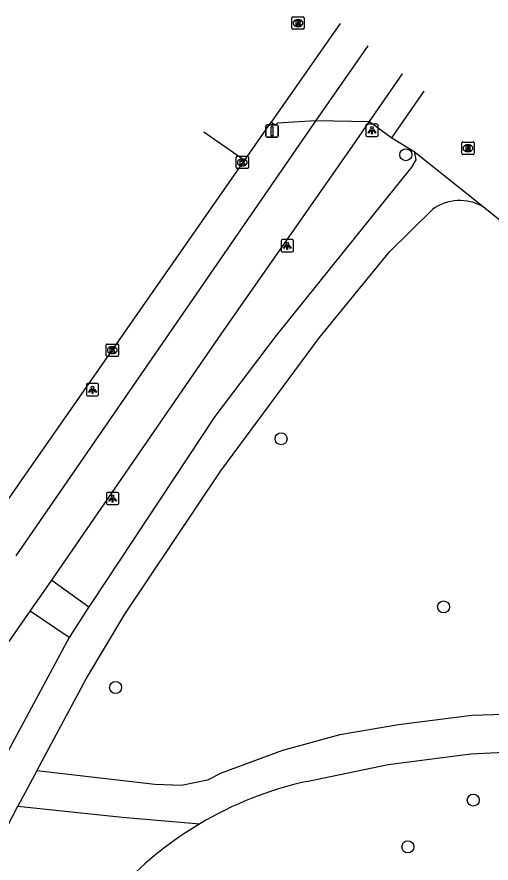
# Model space of a CAD drawing. Extents: x 159822 to 160765, y 380693 to 381634.
# Drawn here: x 160643.3 to 160681.9, y 381556 to 381624.8 of the extents above; entities that cross this region are included whole.
import ezdxf

# ---------------------------------------------------------------- set-up
doc = ezdxf.new("R2010")
doc.units = 0
for name, color, linetype in [('IMGEO_Boom', 7, 'Continuous'), ('IMGEO_Fietspad_gesloten', 7, 'Continuous'), ('IMGEO_Fietspad_open', 7, 'Continuous'), ('IMGEO_Kolk', 7, 'Continuous'), ('IMGEO_Lichtpunt', 7, 'Continuous'), ('IMGEO_Loofbos', 7, 'Continuous'), ('IMGEO_Rijbaan_lokaal_gesloten', 7, 'Continuous'), ('IMGEO_Rijbaan_lokaal_open', 7, 'Continuous'), ('IMGEO_Rioolput', 7, 'Continuous'), ('IMGEO_Verkeersbordpaal', 7, 'Continuous'), ('IMGEO_Voetpad_gesloten', 7, 'Continuous'), ('IMGEO_Voetpad_halfverhard', 7, 'Continuous'), ('IMGEO_Voetpad_open', 7, 'Continuous')]:
    doc.layers.add(name, color=color, linetype=linetype)

msp = doc.modelspace()

# ---------------------------------------------------------------- linework, layer by layer
at = {"layer": 'IMGEO_Boom'}
for centre in [(160674.932, 381613.564), (160664.78, 381590.46), (160678.005, 381576.789), (160651.316, 381570.233), (160680.417, 381561.074), (160675.099, 381557.273)]:
    msp.add_circle(centre, 0.489, dxfattribs=at)
at = {"layer": 'IMGEO_Fietspad_gesloten'}
for points in [[(160667.606, 381616.349), (160643.207, 381580.954)], [(160646.116, 381578.958), (160659.915, 381598.965), (160670.589, 381614.269), (160671.981, 381616.265)], [(160667.606, 381616.349), (160671.981, 381616.265)], [(160644.372, 381576.434), (160646.116, 381578.958)], [(160633.063, 381560.215), (160644.372, 381576.434)]]:
    msp.add_lwpolyline(points, dxfattribs=at)
at = {"layer": 'IMGEO_Fietspad_open'}
msp.add_lwpolyline([(160671.838, 381622.426), (160667.606, 381616.349)], dxfattribs=at)
at = {"layer": 'IMGEO_Kolk'}
for p, q in [((160661.12, 381612.51), (160661.12, 381613.362)), ((160661.195, 381613.436), (160662.047, 381613.436)), ((160661.608, 381613.216), (160661.633, 381613.216)), ((160662.121, 381613.362), (160662.121, 381612.51)), ((160662.047, 381612.436), (160661.195, 381612.436)), ((160661.631, 381612.656), (160661.606, 381612.656)), ((160650.543, 381597.239), (160650.543, 381598.091)), ((160650.618, 381598.165), (160651.47, 381598.165)), ((160651.031, 381597.945), (160651.056, 381597.945)), ((160651.544, 381598.091), (160651.544, 381597.239)), ((160651.47, 381597.165), (160650.618, 381597.165)), ((160651.054, 381597.385), (160651.029, 381597.385))]:
    msp.add_line(p, q, dxfattribs=at)
for points in [[(160661.12, 381612.51), (160661.12, 381613.362)], [(160661.195, 381613.436), (160662.047, 381613.436)], [(160661.441, 381613.136), (160661.564, 381613.136), (160661.564, 381612.985), (160661.694, 381613.136), (160661.858, 381613.136), (160661.712, 381612.985), (160661.865, 381612.736), (160661.713, 381612.736), (160661.628, 381612.9), (160661.564, 381612.833), (160661.564, 381612.736), (160661.441, 381612.736), (160661.441, 381613.136)], [(160662.121, 381613.362), (160662.121, 381612.51)], [(160662.047, 381612.436), (160661.195, 381612.436)], [(160650.543, 381597.239), (160650.543, 381598.091)], [(160650.618, 381598.165), (160651.47, 381598.165)], [(160650.864, 381597.865), (160650.987, 381597.865), (160650.987, 381597.714), (160651.117, 381597.865), (160651.281, 381597.865), (160651.135, 381597.714), (160651.288, 381597.465), (160651.136, 381597.465), (160651.051, 381597.629), (160650.987, 381597.562), (160650.987, 381597.465), (160650.864, 381597.465), (160650.864, 381597.865)], [(160651.544, 381598.091), (160651.544, 381597.239)], [(160651.47, 381597.165), (160650.618, 381597.165)]]:
    msp.add_lwpolyline(points, dxfattribs=at)
for centre, start, end in [((160661.197, 381613.36), 91.55205, 178.44795), ((160661.197, 381613.36), 91.55205, 178.44795), ((160662.045, 381613.36), 1.55205, 88.44795), ((160662.045, 381613.36), 1.55205, 88.44795), ((160661.197, 381612.512), 181.55205, 268.44795), ((160661.197, 381612.512), 181.55205, 268.44795), ((160662.045, 381612.512), 271.55205, 358.44795), ((160662.045, 381612.512), 271.55205, 358.44795), ((160650.62, 381598.089), 91.55205, 178.44795), ((160650.62, 381598.089), 91.55205, 178.44795), ((160651.468, 381598.089), 1.55205, 88.44795), ((160651.468, 381598.089), 1.55205, 88.44795), ((160650.62, 381597.241), 181.55205, 268.44795), ((160650.62, 381597.241), 181.55205, 268.44795), ((160651.468, 381597.241), 271.55205, 358.44795), ((160651.468, 381597.241), 271.55205, 358.44795)]:
    msp.add_arc(centre, 0.0765, start, end, dxfattribs=at)
for centre, major_axis, ratio, start_param, end_param in [((160661.607, 381612.936), (-0.387, 0.002), 0.722429, 4.712389, 7.853982), ((160661.632, 381612.936), (-0.39, 0.002), 0.717154, 1.570796, 4.712389), ((160651.03, 381597.665), (-0.387, 0.002), 0.722429, 4.712389, 7.853982), ((160651.055, 381597.665), (-0.39, 0.002), 0.717154, 1.570796, 4.712389)]:
    msp.add_ellipse(centre, major_axis=major_axis, ratio=ratio, start_param=start_param, end_param=end_param, dxfattribs=at)
at = {"layer": 'IMGEO_Lichtpunt'}
for p, q in [((160671.681, 381615.952), (160671.681, 381615.145)), ((160671.681, 381615.952), (160671.681, 381615.145)), ((160672.583, 381616.047), (160671.775, 381616.047)), ((160672.583, 381616.047), (160671.775, 381616.047)), ((160672.677, 381615.145), (160672.677, 381615.952)), ((160672.677, 381615.145), (160672.677, 381615.952)), ((160671.775, 381615.051), (160672.583, 381615.051)), ((160671.775, 381615.051), (160672.583, 381615.051)), ((160665.685, 381606.654), (160664.877, 381606.654)), ((160665.685, 381606.654), (160664.877, 381606.654)), ((160664.783, 381606.559), (160664.783, 381605.752)), ((160664.783, 381606.559), (160664.783, 381605.752)), ((160665.779, 381605.752), (160665.779, 381606.559)), ((160665.779, 381605.752), (160665.779, 381606.559)), ((160664.877, 381605.658), (160665.685, 381605.658)), ((160664.877, 381605.658), (160665.685, 381605.658)), ((160649.841, 381594.947), (160649.033, 381594.947)), ((160649.841, 381594.947), (160649.033, 381594.947)), ((160648.939, 381594.852), (160648.939, 381594.045)), ((160648.939, 381594.852), (160648.939, 381594.045)), ((160649.935, 381594.045), (160649.935, 381594.852)), ((160649.935, 381594.045), (160649.935, 381594.852)), ((160649.033, 381593.951), (160649.841, 381593.951)), ((160649.033, 381593.951), (160649.841, 381593.951)), ((160650.573, 381586.007), (160650.573, 381585.2)), ((160650.573, 381586.007), (160650.573, 381585.2)), ((160651.475, 381586.102), (160650.667, 381586.102)), ((160651.475, 381586.102), (160650.667, 381586.102)), ((160651.569, 381585.2), (160651.569, 381586.007)), ((160651.569, 381585.2), (160651.569, 381586.007)), ((160650.667, 381585.106), (160651.475, 381585.106)), ((160650.667, 381585.106), (160651.475, 381585.106))]:
    msp.add_line(p, q, dxfattribs=at)
for points in [[(160672.055, 381615.616), (160672.094, 381615.588), (160671.906, 381615.326), (160671.868, 381615.353), (160672.055, 381615.616)], [(160672.157, 381615.568), (160672.204, 381615.568), (160672.204, 381615.246), (160672.157, 381615.246), (160672.157, 381615.568)], [(160672.267, 381615.588), (160672.305, 381615.615), (160672.492, 381615.353), (160672.453, 381615.325), (160672.267, 381615.588)], [(160665.157, 381606.223), (160665.196, 381606.195), (160665.008, 381605.933), (160664.97, 381605.96), (160665.157, 381606.223)], [(160665.259, 381606.175), (160665.306, 381606.175), (160665.306, 381605.853), (160665.259, 381605.853), (160665.259, 381606.175)], [(160665.369, 381606.195), (160665.407, 381606.222), (160665.594, 381605.96), (160665.555, 381605.932), (160665.369, 381606.195)], [(160649.313, 381594.516), (160649.352, 381594.488), (160649.164, 381594.226), (160649.126, 381594.253), (160649.313, 381594.516)], [(160649.415, 381594.468), (160649.462, 381594.468), (160649.462, 381594.146), (160649.415, 381594.146), (160649.415, 381594.468)], [(160649.525, 381594.488), (160649.563, 381594.515), (160649.75, 381594.253), (160649.711, 381594.225), (160649.525, 381594.488)], [(160650.947, 381585.671), (160650.986, 381585.643), (160650.798, 381585.381), (160650.76, 381585.408), (160650.947, 381585.671)], [(160651.049, 381585.623), (160651.096, 381585.623), (160651.096, 381585.301), (160651.049, 381585.301), (160651.049, 381585.623)], [(160651.159, 381585.643), (160651.197, 381585.67), (160651.384, 381585.408), (160651.345, 381585.38), (160651.159, 381585.643)]]:
    msp.add_lwpolyline(points, dxfattribs=at)
for centre in [(160672.18, 381615.75), (160665.282, 381606.357), (160649.438, 381594.65), (160651.072, 381585.805)]:
    msp.add_circle(centre, 0.0994, dxfattribs=at)
for centre, start, end in [((160671.775, 381615.952), 90, 180), ((160671.775, 381615.952), 90, 180), ((160672.583, 381615.952), 0, 90), ((160672.583, 381615.952), 0, 90), ((160671.775, 381615.145), 180, 270), ((160671.775, 381615.145), 180, 270), ((160672.583, 381615.145), 270, 0), ((160672.583, 381615.145), 270, 360), ((160664.877, 381606.559), 90, 180), ((160664.877, 381606.559), 90, 180), ((160665.685, 381606.559), 0, 90), ((160665.685, 381606.559), 0, 90), ((160664.877, 381605.752), 180, 270), ((160664.877, 381605.752), 180, 270), ((160665.685, 381605.752), 270, 0), ((160665.685, 381605.752), 270, 360), ((160649.033, 381594.852), 90, 180), ((160649.033, 381594.852), 90, 180), ((160649.841, 381594.852), 0, 90), ((160649.841, 381594.852), 0, 90), ((160649.033, 381594.045), 180, 270), ((160649.033, 381594.045), 180, 270), ((160649.841, 381594.045), 270, 0), ((160649.841, 381594.045), 270, 360), ((160650.667, 381586.007), 90, 180), ((160650.667, 381586.007), 90, 180), ((160651.475, 381586.007), 0, 90), ((160651.475, 381586.007), 0, 90), ((160650.667, 381585.2), 180, 270), ((160650.667, 381585.2), 180, 270), ((160651.475, 381585.2), 270, 0), ((160651.475, 381585.2), 270, 360)]:
    msp.add_arc(centre, 0.0946, start, end, dxfattribs=at)
at = {"layer": 'IMGEO_Loofbos'}
msp.add_arc((160673.141, 381533.942), 29.319, 120.73668, 136.44446, dxfattribs=at)
at = {"layer": 'IMGEO_Rijbaan_lokaal_gesloten'}
for points in [[(160673.802, 381614.934), (160676.41, 381618.721), (160676.41, 381618.721)], [(160661.798, 381613.098), (160658.503, 381615.393), (160658.503, 381615.393)], [(160673.802, 381614.934), (160675.621, 381613.821)], [(160675.621, 381613.821), (160681.209, 381609.342)], [(160640.887, 381583.105), (160641.054, 381583.351), (160643.585, 381586.952), (160661.798, 381613.098)], [(160681.209, 381609.342), (160686.467, 381605.127)]]:
    msp.add_lwpolyline(points, dxfattribs=at)
at = {"layer": 'IMGEO_Rijbaan_lokaal_open'}
for points in [[(160669.597, 381624.241), (160669.597, 381624.241), (160663.963, 381616.206)], [(160671.981, 381616.265), (160674.671, 381620.13), (160674.671, 381620.13)], [(160661.798, 381613.098), (160663.963, 381616.206)], [(160671.981, 381616.265), (160673.802, 381614.934)]]:
    msp.add_lwpolyline(points, dxfattribs=at)
at = {"layer": 'IMGEO_Rioolput'}
for p, q in [((160665.654, 381623.842), (160665.654, 381624.694)), ((160665.729, 381624.768), (160666.581, 381624.768)), ((160666.142, 381624.548), (160666.167, 381624.548)), ((160666.655, 381624.694), (160666.655, 381623.842)), ((160666.165, 381623.988), (160666.14, 381623.988)), ((160666.581, 381623.768), (160665.729, 381623.768)), ((160679.484, 381613.667), (160679.484, 381614.519)), ((160679.559, 381614.593), (160680.411, 381614.593)), ((160679.972, 381614.373), (160679.997, 381614.373)), ((160680.485, 381614.519), (160680.485, 381613.667)), ((160680.411, 381613.593), (160679.559, 381613.593)), ((160679.995, 381613.813), (160679.97, 381613.813))]:
    msp.add_line(p, q, dxfattribs=at)
for points in [[(160665.654, 381623.842), (160665.654, 381624.694)], [(160665.729, 381624.768), (160666.581, 381624.768)], [(160666.243, 381624.466), (160665.991, 381624.468), (160665.991, 381624.068)], [(160666.655, 381624.694), (160666.655, 381623.842)], [(160665.991, 381624.068), (160666.115, 381624.068), (160666.115, 381624.23), (160666.126, 381624.23)], [(160666.169, 381624.387), (160666.115, 381624.387), (160666.115, 381624.306)], [(160666.115, 381624.306), (160666.167, 381624.306)], [(160666.173, 381624.201), (160666.244, 381624.068), (160666.384, 381624.068), (160666.319, 381624.194)], [(160666.581, 381623.768), (160665.729, 381623.768)], [(160679.484, 381613.667), (160679.484, 381614.519)], [(160679.559, 381614.593), (160680.411, 381614.593)], [(160680.073, 381614.291), (160679.821, 381614.293), (160679.821, 381613.893)], [(160679.999, 381614.212), (160679.945, 381614.212), (160679.945, 381614.131)], [(160680.485, 381614.519), (160680.485, 381613.667)], [(160680.411, 381613.593), (160679.559, 381613.593)], [(160679.821, 381613.893), (160679.945, 381613.893), (160679.945, 381614.055), (160679.956, 381614.055)], [(160679.945, 381614.131), (160679.997, 381614.131)], [(160680.003, 381614.026), (160680.074, 381613.893), (160680.214, 381613.893), (160680.149, 381614.019)]]:
    msp.add_lwpolyline(points, dxfattribs=at)
for centre, radius, start, end in [((160665.731, 381624.692), 0.0765, 91.55205, 178.44795), ((160665.731, 381624.692), 0.0765, 91.55205, 178.44795), ((160666.242, 381624.356), 0.109, 350.36119, 89.41601), ((160666.579, 381624.692), 0.0765, 1.55205, 88.44795), ((160666.579, 381624.692), 0.0765, 1.55205, 88.44795), ((160665.731, 381623.844), 0.0765, 181.55205, 268.44795), ((160665.731, 381623.844), 0.0765, 181.55205, 268.44795), ((160666.125, 381624.177), 0.0533, 26.02933, 88.69889), ((160666.151, 381624.495), 0.19, 274.7715, 282.96867), ((160666.175, 381624.291), 0.0964, 77.00612, 93.18647), ((160666.189, 381624.348), 0.0378, 276.66336, 79.67722), ((160666.24, 381624.356), 0.112, 277.58423, 350.98172), ((160666.224, 381624.141), 0.108, 29.51342, 73.79051), ((160666.579, 381623.844), 0.0765, 271.55205, 358.44795), ((160666.579, 381623.844), 0.0765, 271.55205, 358.44795), ((160679.561, 381614.517), 0.0765, 91.55205, 178.44795), ((160679.561, 381614.517), 0.0765, 91.55205, 178.44795), ((160680.005, 381614.116), 0.0964, 77.00612, 93.18647), ((160680.019, 381614.173), 0.0378, 276.66336, 79.67722), ((160680.072, 381614.181), 0.109, 350.36119, 89.41601), ((160680.07, 381614.181), 0.112, 277.58423, 350.98172), ((160680.409, 381614.517), 0.0765, 1.55205, 88.44795), ((160680.409, 381614.517), 0.0765, 1.55205, 88.44795), ((160679.561, 381613.669), 0.0765, 181.55205, 268.44795), ((160679.561, 381613.669), 0.0765, 181.55205, 268.44795), ((160679.955, 381614.002), 0.0533, 26.02933, 88.69889), ((160679.981, 381614.32), 0.19, 274.7715, 282.96867), ((160680.054, 381613.966), 0.108, 29.51342, 73.79051), ((160680.409, 381613.669), 0.0765, 271.55205, 358.44795), ((160680.409, 381613.669), 0.0765, 271.55205, 358.44795)]:
    msp.add_arc(centre, radius, start, end, dxfattribs=at)
for centre, major_axis, ratio, start_param, end_param in [((160666.141, 381624.268), (-0.387, 0.002), 0.722429, 4.712389, 7.853982), ((160666.166, 381624.268), (-0.39, 0.002), 0.717154, 1.570796, 4.712389), ((160679.971, 381614.093), (-0.387, 0.002), 0.722429, 4.712389, 7.853982), ((160679.996, 381614.093), (-0.39, 0.002), 0.717154, 1.570796, 4.712389)]:
    msp.add_ellipse(centre, major_axis=major_axis, ratio=ratio, start_param=start_param, end_param=end_param, dxfattribs=at)
at = {"layer": 'IMGEO_Verkeersbordpaal'}
for p, q in [((160663.545, 381615.08), (160663.545, 381615.88)), ((160663.545, 381615.88), (160663.545, 381615.08)), ((160663.645, 381615.98), (160664.435, 381615.98)), ((160664.435, 381615.98), (160663.645, 381615.98)), ((160664.535, 381615.88), (160664.535, 381615.08)), ((160664.535, 381615.08), (160664.535, 381615.88)), ((160664.435, 381614.98), (160663.645, 381614.98)), ((160663.645, 381614.98), (160664.435, 381614.98))]:
    msp.add_line(p, q, dxfattribs=at)
msp.add_lwpolyline([(160663.965, 381615.855), (160664.115, 381615.855), (160664.115, 381615.105), (160663.965, 381615.105), (160663.965, 381615.855)], dxfattribs=at)
for centre, start, end in [((160663.645, 381615.88), 90, 180), ((160663.645, 381615.88), 90, 180), ((160664.435, 381615.88), 0, 90), ((160664.435, 381615.88), 360, 90), ((160663.645, 381615.08), 180, 270), ((160663.645, 381615.08), 180, 270), ((160664.435, 381615.08), 270, 0), ((160664.435, 381615.08), 270, 0)]:
    msp.add_arc(centre, 0.1, start, end, dxfattribs=at)
at = {"layer": 'IMGEO_Voetpad_gesloten'}
for points in [[(160675.621, 381613.821), (160675.748, 381613.145), (160675.396, 381612.555), (160664.368, 381598.85), (160659.399, 381592.284), (160649.315, 381577.068), (160649.134, 381576.793)], [(160644.907, 381563.465), (160648.919, 381570.95), (160652.069, 381576.204), (160659.881, 381587.843), (160667.91, 381598.7), (160673.608, 381605.673), (160677.086, 381609.116)], [(160649.134, 381576.793), (160647.527, 381574.31)], [(160647.527, 381574.31), (160642.302, 381564.579), (160628.772, 381538.419), (160625.22, 381530.951), (160623.008, 381525.694)], [(160644.907, 381563.465), (160643.365, 381560.584)], [(160618.456, 381502.808), (160622.912, 381518.123), (160623.98, 381521.068), (160628.554, 381531.603), (160632.429, 381539.46), (160643.365, 381560.584)]]:
    msp.add_lwpolyline(points, dxfattribs=at)
msp.add_arc((160679.326, 381605.975), 3.858, 60.7855, 125.48949, dxfattribs=at)
at = {"layer": 'IMGEO_Voetpad_halfverhard'}
for points in [[(160691.73, 381569.137), (160691.637, 381568.56), (160691.12, 381568.287), (160680.308, 381567.966), (160674.34, 381567.201), (160669.569, 381566.38), (160664.895, 381565.122), (160659.906, 381563.27), (160658.795, 381562.689), (160656.671, 381562.255), (160654.506, 381562.355), (160644.907, 381563.465)], [(160666.836, 381562.582), (160673.487, 381563.975), (160680.228, 381564.838), (160686.222, 381565.141), (160692.223, 381565.253), (160692.761, 381565.157)], [(160643.365, 381560.584), (160651.837, 381559.698), (160658.156, 381559.143)]]:
    msp.add_lwpolyline(points, dxfattribs=at)
msp.add_arc((160673.15, 381533.972), 29.298, 102.44511, 120.78164, dxfattribs=at)
at = {"layer": 'IMGEO_Voetpad_open'}
for points in [[(160663.963, 381616.206), (160664.331, 381615.975), (160664.521, 381616.147), (160665.783, 381616.238), (160667.606, 381616.349)], [(160646.116, 381578.958), (160649.134, 381576.793)], [(160647.527, 381574.31), (160644.372, 381576.434)]]:
    msp.add_lwpolyline(points, dxfattribs=at)

doc.saveas('drawing.dxf')
